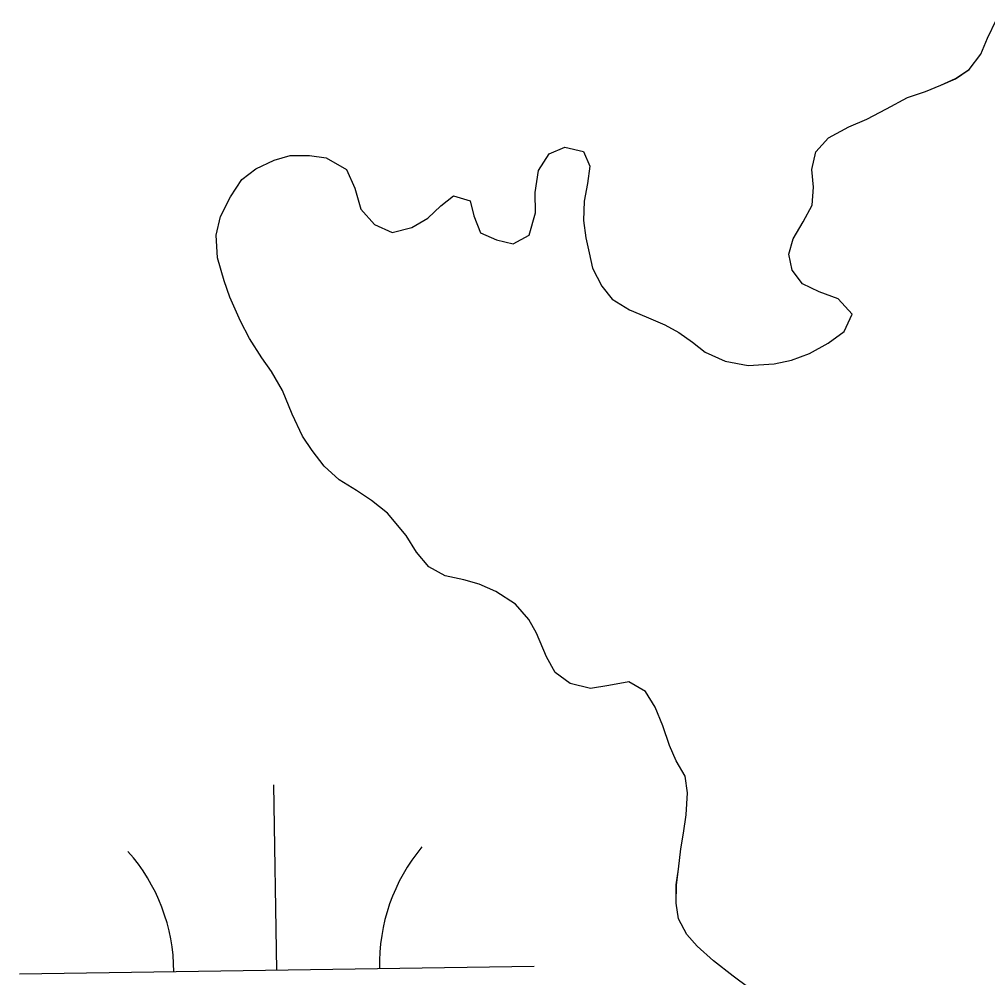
# Model space of a CAD drawing. Extents: x 3807117 to 3845308, y 337856 to 363736.
# Drawn here: x 3823871.4 to 3824059.4, y 345876.6 to 346062.7 of the extents above; entities that cross this region are included whole.
import ezdxf

# ---------------------------------------------------------------- set-up
doc = ezdxf.new("R2010")
doc.units = 0
doc.layers.add('V-TOPO-SHOR', color=7, linetype='Continuous')
doc.layers.add('V-WETL-SWMP', color=7, linetype='Continuous')

msp = doc.modelspace()

# ---------------------------------------------------------------- linework, layer by layer
at = {"layer": 'V-TOPO-SHOR'}
for points in [[(3823922.44, 345990.59), (3823920.34, 345994.26), (3823918.43, 345996.92), (3823916.02, 346000.69), (3823914.32, 346004.06), (3823912.23, 346008.75), (3823911.14, 346011.91), (3823909.85, 346016.39), (3823909.58, 346020.75), (3823910.44, 346024.42), (3823912.34, 346028.18), (3823914.56, 346031.55), (3823917.31, 346033.64), (3823920.84, 346035.36), (3823923.95, 346036.21), (3823927.71, 346036.23), (3823930.96, 346035.8), (3823934.9, 346033.54), (3823936.5, 346029.87), (3823937.68, 346025.8), (3823940.3, 346022.83), (3823943.74, 346021.28), (3823947.61, 346022.26), (3823950.67, 346024.07), (3823953.23, 346026.48), (3823955.68, 346028.39), (3823958.93, 346027.45), (3823959.61, 346024.5), (3823960.91, 346021.24), (3823964.04, 346019.89), (3823967.29, 346019.06), (3823970.35, 346020.76), (3823971.6, 346025.11), (3823971.53, 346029.08), (3823972.18, 346033.34), (3823974.23, 346036.57), (3823977.29, 346037.86), (3823980.94, 346037.02), (3823982.14, 346034.17), (3823981.7, 346030.82), (3823981.07, 346027.37), (3823980.93, 346023.62), (3823981.41, 346020.26), (3823982, 346017.31), (3823982.69, 346014.36), (3823984.49, 346010.89), (3823986.5, 346008.34), (3823989.83, 346006.28), (3823993.07, 346004.93), (3823996.71, 346003.38), (3823999.45, 346001.83), (3824002.07, 345999.98), (3824004.59, 345998.03), (3824008.44, 345996.28), (3824012.9, 345995.43), (3824017.98, 345995.79), (3824021.34, 345996.48), (3824024.81, 345997.77), (3824028.48, 345999.77), (3824031.54, 346002.08), (3824033.09, 346005.42), (3824030.38, 346008.39), (3824026.73, 346009.74), (3824023.49, 346011.29), (3824021.48, 346013.95), (3824020.8, 346017.1), (3824021.63, 346020.04), (3824023.59, 346023.37), (3824025.34, 346026.61), (3824025.57, 346030.06), (3824025.3, 346033.52), (3824026.04, 346036.96), (3824028.5, 346039.69), (3824032.47, 346041.79), (3824035.94, 346043.28), (3824039.81, 346045.28), (3824043.89, 346047.48), (3824047.36, 346048.67), (3824050.31, 346049.87), (3824053.17, 346051.16), (3824055.82, 346052.97), (3824058.08, 346055.9), (3824059.43, 346059.04), (3824061.18, 346062.68)], [(3824013.01, 345874.57), (3824009.98, 345876.83), (3824006.15, 345879.81), (3824003.02, 345882.68), (3824001.01, 345884.93), (3823999.41, 345887.99), (3823998.93, 345891.04), (3823998.96, 345894.6), (3823999.39, 345897.64), (3823999.82, 345901.6), (3824000.36, 345904.64), (3824000.89, 345908.19), (3824001.13, 345912.45), (3824000.65, 345915.71), (3823998.95, 345918.67), (3823997.65, 345921.62), (3823996.36, 345925.49), (3823994.87, 345929.06), (3823992.96, 345932.12), (3823989.73, 345933.98), (3823985.86, 345933.3), (3823982.3, 345932.72), (3823978.35, 345933.66), (3823975.42, 345935.82), (3823973.72, 345938.88), (3823971.83, 345943.47), (3823970.32, 345946.12), (3823967.71, 345949.08), (3823963.87, 345951.55), (3823960.63, 345953), (3823957.69, 345953.84), (3823954.04, 345954.58), (3823950.91, 345956.33), (3823948.49, 345959.19), (3823946.48, 345962.46), (3823942.86, 345966.76), (3823939.73, 345969.22), (3823936.81, 345971.17), (3823933.47, 345973.23), (3823930.55, 345975.9), (3823928.24, 345978.96), (3823926.33, 345981.72), (3823924.33, 345986), (3823922.44, 345990.59)]]:
    msp.add_lwpolyline(points, dxfattribs=at)
at = {"layer": 'V-WETL-SWMP'}
for p, q in [((3824058.08, 346055.9), (3824059.43, 346059.04)), ((3824055.82, 346052.97), (3824058.08, 346055.9)), ((3824053.17, 346051.17), (3824055.82, 346052.97)), ((3824050.31, 346049.87), (3824053.17, 346051.17)), ((3824043.89, 346047.48), (3824047.36, 346048.67)), ((3824047.36, 346048.67), (3824050.31, 346049.87)), ((3824039.81, 346045.28), (3824043.89, 346047.48)), ((3824035.94, 346043.28), (3824039.81, 346045.28)), ((3824032.47, 346041.79), (3824035.94, 346043.28)), ((3824028.49, 346039.69), (3824032.47, 346041.79)), ((3824026.04, 346036.96), (3824028.49, 346039.69)), ((3823974.23, 346036.57), (3823977.29, 346037.87)), ((3823977.29, 346037.87), (3823980.94, 346037.02)), ((3823920.84, 346035.36), (3823923.95, 346036.21)), ((3823923.95, 346036.21), (3823927.71, 346036.24)), ((3823927.71, 346036.24), (3823930.96, 346035.8)), ((3823930.96, 346035.8), (3823934.9, 346033.54)), ((3823972.18, 346033.34), (3823974.23, 346036.57)), ((3823980.94, 346037.02), (3823982.14, 346034.17)), ((3824025.3, 346033.52), (3824026.04, 346036.96)), ((3823914.56, 346031.55), (3823917.31, 346033.64)), ((3823917.31, 346033.64), (3823920.84, 346035.36)), ((3823934.9, 346033.54), (3823936.5, 346029.87)), ((3823982.14, 346034.17), (3823981.7, 346030.82)), ((3823971.53, 346029.08), (3823972.18, 346033.34)), ((3824025.57, 346030.06), (3824025.3, 346033.52)), ((3823912.34, 346028.18), (3823914.56, 346031.55)), ((3823936.5, 346029.87), (3823937.68, 346025.8)), ((3823981.7, 346030.82), (3823981.06, 346027.37)), ((3824025.34, 346026.61), (3824025.57, 346030.06)), ((3823910.44, 346024.42), (3823912.34, 346028.18)), ((3823953.23, 346026.48), (3823955.68, 346028.39)), ((3823955.68, 346028.39), (3823958.92, 346027.45)), ((3823971.6, 346025.11), (3823971.53, 346029.08)), ((3823950.67, 346024.06), (3823953.23, 346026.48)), ((3823958.92, 346027.45), (3823959.61, 346024.5)), ((3823981.06, 346027.37), (3823980.93, 346023.62)), ((3824023.59, 346023.37), (3824025.34, 346026.61)), ((3823909.58, 346020.75), (3823910.44, 346024.42)), ((3823937.68, 346025.8), (3823940.3, 346022.83)), ((3823959.61, 346024.5), (3823960.9, 346021.24)), ((3823970.35, 346020.76), (3823971.6, 346025.11)), ((3823940.3, 346022.83), (3823943.74, 346021.28)), ((3823943.74, 346021.28), (3823947.61, 346022.26)), ((3823947.61, 346022.26), (3823950.67, 346024.06)), ((3823980.93, 346023.62), (3823981.41, 346020.26)), ((3824021.63, 346020.04), (3824023.59, 346023.37)), ((3823909.85, 346016.38), (3823909.58, 346020.75)), ((3823960.9, 346021.24), (3823964.04, 346019.89)), ((3823967.29, 346019.06), (3823970.35, 346020.76)), ((3823964.04, 346019.89), (3823967.29, 346019.06)), ((3823981.41, 346020.26), (3823982, 346017.31)), ((3824020.8, 346017.1), (3824021.63, 346020.04)), ((3823982, 346017.31), (3823982.69, 346014.36)), ((3824021.48, 346013.94), (3824020.8, 346017.1)), ((3823911.13, 346011.9), (3823909.85, 346016.38)), ((3823982.69, 346014.36), (3823984.49, 346010.89)), ((3824023.49, 346011.29), (3824021.48, 346013.94)), ((3823912.23, 346008.75), (3823911.13, 346011.9)), ((3824026.73, 346009.74), (3824023.49, 346011.29)), ((3823984.49, 346010.89), (3823986.5, 346008.34)), ((3824030.37, 346008.39), (3824026.73, 346009.74)), ((3823914.32, 346004.06), (3823912.23, 346008.75)), ((3823986.5, 346008.34), (3823989.83, 346006.28)), ((3824033.09, 346005.42), (3824030.37, 346008.39)), ((3823989.83, 346006.28), (3823993.07, 346004.93)), ((3824031.54, 346002.08), (3824033.09, 346005.42)), ((3823916.02, 346000.69), (3823914.32, 346004.06)), ((3823993.07, 346004.93), (3823996.71, 346003.38)), ((3823996.71, 346003.38), (3823999.44, 346001.83)), ((3823999.44, 346001.83), (3824002.07, 345999.98)), ((3824028.48, 345999.77), (3824031.54, 346002.08)), ((3823918.43, 345996.92), (3823916.02, 346000.69)), ((3824002.07, 345999.98), (3824004.59, 345998.03)), ((3824024.8, 345997.77), (3824028.48, 345999.77)), ((3824004.59, 345998.03), (3824008.44, 345996.28)), ((3823920.34, 345994.26), (3823918.43, 345996.92)), ((3824008.44, 345996.28), (3824012.9, 345995.43)), ((3824017.98, 345995.79), (3824021.34, 345996.48)), ((3824021.34, 345996.48), (3824024.8, 345997.77)), ((3823922.44, 345990.59), (3823920.34, 345994.26)), ((3824012.9, 345995.43), (3824017.98, 345995.79)), ((3823924.33, 345986), (3823922.44, 345990.59)), ((3823926.33, 345981.72), (3823924.33, 345986)), ((3823928.24, 345978.96), (3823926.33, 345981.72)), ((3823930.55, 345975.89), (3823928.24, 345978.96)), ((3823933.47, 345973.23), (3823930.55, 345975.89)), ((3823936.81, 345971.17), (3823933.47, 345973.23)), ((3823939.74, 345969.22), (3823936.81, 345971.17)), ((3823942.86, 345966.76), (3823939.74, 345969.22)), ((3823946.49, 345962.46), (3823942.86, 345966.76)), ((3823948.49, 345959.19), (3823946.49, 345962.46)), ((3823950.9, 345956.33), (3823948.49, 345959.19)), ((3823954.04, 345954.58), (3823950.9, 345956.33)), ((3823957.69, 345953.84), (3823954.04, 345954.58)), ((3823960.63, 345953), (3823957.69, 345953.84)), ((3823963.87, 345951.55), (3823960.63, 345953)), ((3823967.71, 345949.08), (3823963.87, 345951.55)), ((3823970.32, 345946.12), (3823967.71, 345949.08)), ((3823971.83, 345943.46), (3823970.32, 345946.12)), ((3823973.72, 345938.88), (3823971.83, 345943.46)), ((3823975.42, 345935.82), (3823973.72, 345938.88)), ((3823978.35, 345933.66), (3823975.42, 345935.82)), ((3823989.73, 345933.98), (3823985.86, 345933.3)), ((3823992.96, 345932.12), (3823989.73, 345933.98)), ((3823982.3, 345932.72), (3823978.35, 345933.66)), ((3823985.86, 345933.3), (3823982.3, 345932.72)), ((3823994.87, 345929.06), (3823992.96, 345932.12)), ((3823996.36, 345925.49), (3823994.87, 345929.06)), ((3823997.65, 345921.62), (3823996.36, 345925.49)), ((3823998.95, 345918.67), (3823997.65, 345921.62)), ((3824000.65, 345915.71), (3823998.95, 345918.67)), ((3824001.13, 345912.45), (3824000.65, 345915.71)), ((3823921.34, 345878.02), (3823920.81, 345914.01)), ((3824000.89, 345908.19), (3824001.13, 345912.45)), ((3824000.36, 345904.64), (3824000.89, 345908.19)), ((3823999.82, 345901.6), (3824000.36, 345904.64)), ((3823999.39, 345897.64), (3823999.82, 345901.6)), ((3823998.95, 345894.59), (3823999.39, 345897.64)), ((3823998.93, 345891.04), (3823998.95, 345894.59)), ((3823999.41, 345887.99), (3823998.93, 345891.04)), ((3824001.01, 345884.93), (3823999.41, 345887.99)), ((3824003.02, 345882.68), (3824001.01, 345884.93)), ((3824006.15, 345879.81), (3824003.02, 345882.68)), ((3824009.98, 345876.83), (3824006.15, 345879.81)), ((3823871.35, 345877.27), (3823971.34, 345878.77)), ((3824013.01, 345874.57), (3824009.98, 345876.83))]:
    msp.add_line(p, q, dxfattribs=at)
for centre, start, end in [((3823976.57, 345879.32), 140.0865, 181.6302), ((3823866.1, 345877.66), 0.0865, 41.6302)]:
    msp.add_arc(centre, 35.25, start, end, dxfattribs=at)

doc.saveas('drawing.dxf')
